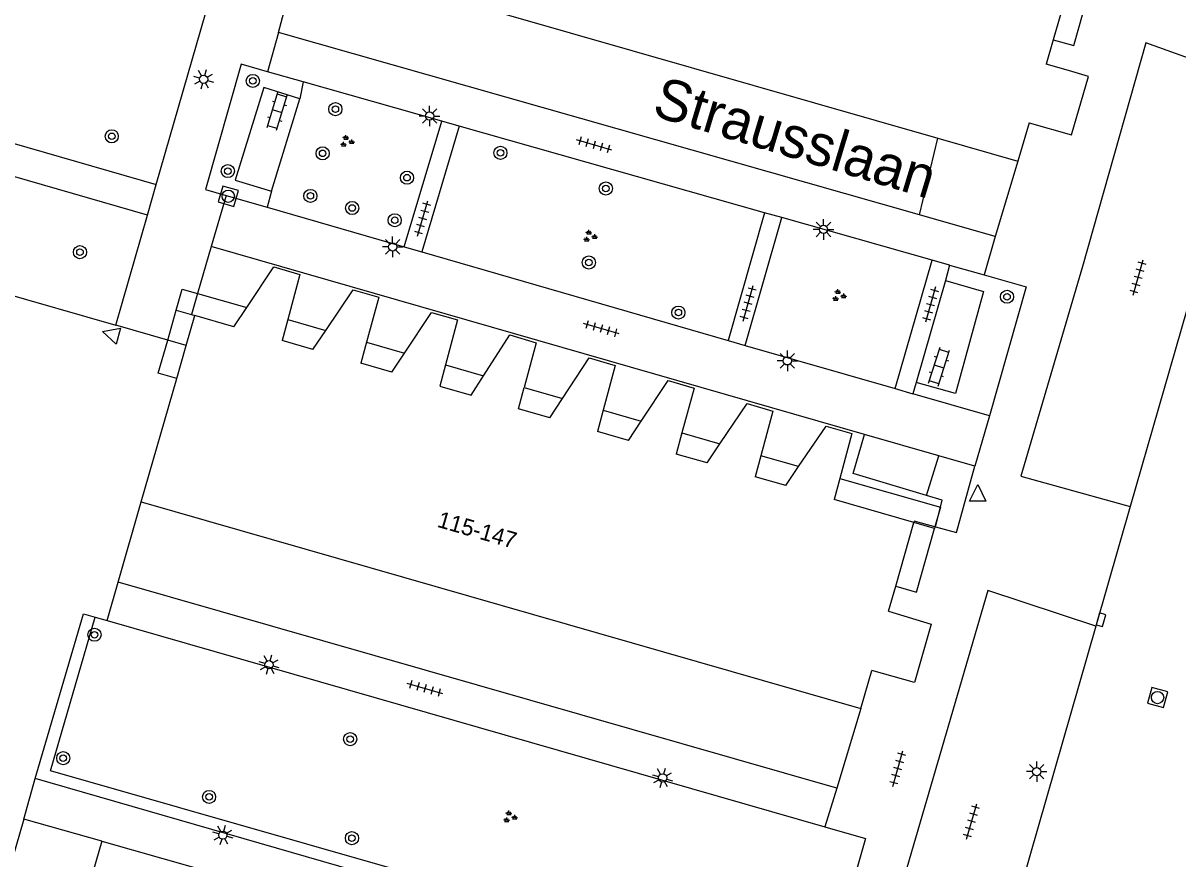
# Model space of a CAD drawing. Extents: x 132999 to 136000, y 398499 to 400501.
# Drawn here: x 133892.8 to 133963.1, y 399860.4 to 399911.3 of the extents above; entities that cross this region are included whole.
import ezdxf

# ---------------------------------------------------------------- set-up
doc = ezdxf.new("R2010")
doc.units = 0
for name, color, linetype in [('gg-anno-huisnummerreeks BGT', 7, 'Continuous'), ('gg-anno-openbare ruimte label', 7, 'Continuous'), ('gg-bbg-hoofdgebouw', 7, 'Continuous'), ('gg-bbg-onder overbouw', 7, 'Continuous'), ('gg-bbg-pand overbouw', 7, 'Continuous'), ('gg-bbg-toegangstrap', 7, 'Continuous'), ('gg-knt-verharding', 7, 'Continuous'), ('gg-knt-verharding onder overbouw', 7, 'Continuous'), ('gt-grn-groengrens', 7, 'Continuous'), ('gt-grn-weggrens', 7, 'Continuous'), ('gt-symb-boom', 7, 'Continuous'), ('gt-symb-groenvak', 7, 'Continuous'), ('gt-symb-klinker verharding', 7, 'Continuous'), ('gt-symb-kolk', 7, 'Continuous'), ('gt-symb-lichtmast', 7, 'Continuous'), ('gt-symb-rioolschacht', 7, 'Continuous'), ('gt-symb-tegel verharding', 7, 'Continuous'), ('gt-symb-waterafsluiter', 7, 'Continuous')]:
    doc.layers.add(name, color=color, linetype=linetype)

# ---------------------------------------------------------------- blocks, each defined once
blk = doc.blocks.new('gt0-RS')
at = {"layer": 'gt-symb-rioolschacht'}
blk.add_lwpolyline([(-0.5, -0.5), (0.5, -0.5), (0.5, 0.5), (-0.5, 0.5)], close=True, dxfattribs=at)
blk.add_circle((0, 0), 0.375, dxfattribs=at)
blk = doc.blocks.new('gt0-GRVAK')
at = {"layer": 'gt-symb-groenvak'}
for p, q in [((-0.11, 0.189), (-0.228, 0.24)), ((-0.182, 0.153), (0.088, 0.153)), ((-0.091, 0.211), (-0.156, 0.322)), ((-0.047, 0.214), (-0.047, 0.393)), ((-0.004, 0.211), (0.061, 0.322)), ((0.015, 0.189), (0.133, 0.24)), ((0.262, -0.052), (0.197, 0.059)), ((0.305, -0.049), (0.305, 0.13)), ((0.349, -0.052), (0.414, 0.059)), ((-0.245, -0.228), (-0.363, -0.177)), ((-0.318, -0.264), (-0.047, -0.264)), ((-0.226, -0.206), (-0.291, -0.095)), ((-0.183, -0.203), (-0.183, -0.024)), ((-0.139, -0.206), (-0.074, -0.095)), ((-0.12, -0.228), (-0.002, -0.177)), ((0.243, -0.074), (0.125, -0.023)), ((0.17, -0.11), (0.441, -0.11)), ((0.368, -0.074), (0.486, -0.023))]:
    blk.add_line(p, q, dxfattribs=at)
blk = doc.blocks.new('gt0-LMAST')
at = {"layer": 'gt-symb-lichtmast'}
for p, q in [((-0.182, 0.173), (-0.447, 0.438)), ((-0.005, 0.246), (-0.005, 0.621)), ((0.172, 0.173), (0.437, 0.438)), ((-0.255, -0.004), (-0.63, -0.004)), ((-0.182, -0.181), (-0.447, -0.446)), ((-0.005, -0.254), (-0.005, -0.629)), ((0.437, -0.446), (0.172, -0.181)), ((0.245, -0.004), (0.62, -0.004))]:
    blk.add_line(p, q, dxfattribs=at)
blk.add_circle((-0.005, -0.004), 0.25, dxfattribs=at)
blk = doc.blocks.new('gt0-TEG1')
at = {"layer": 'gt-symb-tegel verharding'}
for p, q in [((-1.125, 0), (1.125, 0)), ((-0.9, -0.25), (-0.9, 0.25)), ((-0.45, -0.25), (-0.45, 0.25)), ((0, -0.25), (0, 0.25)), ((0.45, -0.25), (0.45, 0.25)), ((0.9, -0.25), (0.9, 0.25))]:
    blk.add_line(p, q, dxfattribs=at)
blk = doc.blocks.new('gt0-KOLK')
at = {"layer": 'gt-symb-kolk'}
blk.add_lwpolyline([(0, 0), (0.375, 0), (0.375, 0.4), (-0.375, 0.4), (-0.375, 0), (0, 0)], dxfattribs=at)
blk = doc.blocks.new('gt0-WAFSL')
at = {"layer": 'gt-symb-waterafsluiter'}
for p, q in [((-0.5, -0.333), (0, 0.667)), ((0, 0.667), (0.5, -0.333)), ((0.5, -0.333), (-0.5, -0.333))]:
    blk.add_line(p, q, dxfattribs=at)
blk = doc.blocks.new('gt0-KL1')
at = {"layer": 'gt-symb-klinker verharding'}
for p, q in [((-1.15, 0.3), (1.15, 0.3)), ((-1, -0.3), (-1, 0.3)), ((-0.5, 0.3), (-0.5, 0.45)), ((0, -0.3), (0, 0.3)), ((0.5, 0.3), (0.5, 0.45)), ((1, -0.3), (1, 0.3)), ((-1.15, -0.3), (1.15, -0.3)), ((-0.5, -0.45), (-0.5, -0.3)), ((0.5, -0.45), (0.5, -0.3))]:
    blk.add_line(p, q, dxfattribs=at)
blk = doc.blocks.new('gt0-BOOM')
at = {"layer": 'gt-symb-boom'}
for radius in [0.4, 0.2]:
    blk.add_circle((0, 0), radius, dxfattribs=at)

msp = doc.modelspace()

# ---------------------------------------------------------------- linework, layer by layer
at = {"layer": 'gg-bbg-hoofdgebouw'}
for p, q in [((133909.56, 399915.5), (133948.48, 399904.339)), ((133956.63, 399914.22), (133955.505, 399910.339)), ((133955.505, 399910.339), (133955.075, 399908.857)), ((133956.443, 399908.454), (133955.075, 399908.857)), ((133954.036, 399905.273), (133953.36, 399902.94)), ((133948.48, 399904.339), (133953.36, 399902.94)), ((133902.694, 399891.715), (133903.22, 399893.54)), ((133902.111, 399889.693), (133902.694, 399891.715)), ((133899.95, 399882.2), (133902.111, 399889.693)), ((133899.95, 399882.2), (133943.79, 399869.61)), ((133945.916, 399877.058), (133947.02, 399880.93)), ((133945.477, 399875.523), (133945.916, 399877.058)), ((133943.79, 399869.61), (133944.45, 399871.923)), ((133897.54, 399861.53), (133895.74, 399855.279))]:
    msp.add_line(p, q, dxfattribs=at)
for points in [[(133954.036, 399905.273), (133956.621, 399904.536), (133957.655, 399908.098), (133956.443, 399908.454)], [(133906.373, 399894.019), (133908.034, 399896.507), (133909.614, 399896.044), (133908.881, 399893.297)], [(133911.187, 399892.633), (133912.854, 399895.109), (133914.434, 399894.651), (133913.675, 399891.917)], [(133915.998, 399891.249), (133917.643, 399893.726), (133919.22, 399893.267), (133918.487, 399890.532)], [(133920.804, 399889.866), (133922.412, 399892.358), (133924.01, 399891.88), (133923.283, 399889.152)], [(133925.613, 399888.482), (133927.247, 399890.952), (133928.831, 399890.492), (133928.091, 399887.768)], [(133930.407, 399887.101), (133932.054, 399889.575), (133933.639, 399889.106), (133932.887, 399886.388)], [(133935.203, 399885.722), (133936.856, 399888.185), (133938.429, 399887.72), (133937.703, 399885.002)], [(133940.001, 399884.341), (133941.669, 399886.8), (133943.238, 399886.343), (133942.51, 399883.619)], [(133945.477, 399875.523), (133948.072, 399874.74), (133947.052, 399871.185), (133944.45, 399871.923)], [(133897.54, 399861.53), (133904.99, 399859.41), (133904.962, 399859.313)]]:
    msp.add_lwpolyline(points, dxfattribs=at)
at = {"layer": 'gg-bbg-onder overbouw'}
for p, q in [((133905.597, 399892.856), (133906.373, 399894.019)), ((133905.597, 399892.856), (133903.22, 399893.54)), ((133908.881, 399893.297), (133908.537, 399892.009)), ((133910.405, 399891.471), (133911.187, 399892.633)), ((133910.405, 399891.471), (133908.537, 399892.009)), ((133913.675, 399891.917), (133913.318, 399890.633)), ((133915.224, 399890.084), (133915.998, 399891.249)), ((133915.224, 399890.084), (133913.318, 399890.633)), ((133924.841, 399887.315), (133925.613, 399888.482)), ((133928.091, 399887.768), (133927.741, 399886.48)), ((133929.632, 399885.936), (133930.407, 399887.101)), ((133929.632, 399885.936), (133927.741, 399886.48)), ((133932.887, 399886.388), (133932.531, 399885.101)), ((133934.421, 399884.557), (133935.203, 399885.722)), ((133934.421, 399884.557), (133932.531, 399885.101)), ((133937.703, 399885.002), (133937.358, 399883.712)), ((133939.212, 399883.178), (133940.001, 399884.341)), ((133939.212, 399883.178), (133937.358, 399883.712)), ((133942.51, 399883.619), (133942.165, 399882.328)), ((133947.02, 399880.93), (133942.165, 399882.328))]:
    msp.add_line(p, q, dxfattribs=at)
for points in [[(133918.487, 399890.532), (133918.142, 399889.244), (133920.048, 399888.695), (133920.804, 399889.866)], [(133924.841, 399887.315), (133922.94, 399887.863), (133923.283, 399889.152)]]:
    msp.add_lwpolyline(points, dxfattribs=at)
at = {"layer": 'gg-bbg-pand overbouw'}
for p, q in [((133903.382, 399894.879), (133906.373, 399894.019)), ((133902.084, 399893.866), (133903.22, 399893.54)), ((133908.881, 399893.297), (133911.187, 399892.633)), ((133913.675, 399891.917), (133915.998, 399891.249)), ((133918.487, 399890.532), (133920.804, 399889.866)), ((133923.283, 399889.152), (133925.613, 399888.482)), ((133928.091, 399887.768), (133930.407, 399887.101)), ((133932.887, 399886.388), (133935.203, 399885.722)), ((133940.001, 399884.341), (133937.703, 399885.002)), ((133942.51, 399883.619), (133948.638, 399881.856)), ((133948.638, 399881.856), (133948.305, 399880.674)), ((133948.277, 399880.576), (133947.02, 399880.93)), ((133948.305, 399880.674), (133948.277, 399880.576))]:
    msp.add_line(p, q, dxfattribs=at)
msp.add_lwpolyline([(133902.084, 399893.866), (133902.452, 399895.147), (133903.382, 399894.879)], dxfattribs=at)
at = {"layer": 'gg-bbg-toegangstrap'}
msp.add_line((133901.561, 399892.041), (133902.084, 399893.866), dxfattribs=at)
for points in [[(133955.505, 399910.339), (133956.759, 399909.975), (133957.854, 399913.876)], [(133902.111, 399889.693), (133900.981, 399890.019), (133901.561, 399892.041)], [(133945.916, 399877.058), (133947.184, 399876.696), (133948.277, 399880.576)]]:
    msp.add_lwpolyline(points, dxfattribs=at)
at = {"layer": 'gg-knt-verharding'}
for p, q in [((133900.869, 399901.524), (133911.247, 399937.57)), ((133908.31, 399910.78), (133909.56, 399915.5)), ((133947.36, 399899.663), (133908.31, 399910.78)), ((133909.806, 399907.772), (133907.632, 399908.389)), ((133967.645, 399907.811), (133960.201, 399881.902)), ((133918.261, 399905.375), (133909.806, 399907.772)), ((133907.883, 399901.107), (133909.621, 399906.745)), ((133900.329, 399899.648), (133879.692, 399905.627)), ((133915.973, 399897.715), (133918.261, 399905.375)), ((133919.321, 399905.075), (133917.037, 399897.408)), ((133919.321, 399905.075), (133918.261, 399905.375)), ((133937.921, 399899.802), (133919.321, 399905.075)), ((133953.36, 399902.94), (133951.97, 399898.35)), ((133905.117, 399900.847), (133907.612, 399900.128)), ((133907.612, 399900.128), (133915.973, 399897.715)), ((133898.4, 399892.95), (133900.329, 399899.648)), ((133937.921, 399899.802), (133935.708, 399892.021)), ((133936.75, 399891.72), (133938.968, 399899.505)), ((133938.968, 399899.505), (133937.921, 399899.802)), ((133948.128, 399896.908), (133938.968, 399899.505)), ((133951.97, 399898.35), (133947.36, 399899.663)), ((133877.65, 399898.918), (133898.4, 399892.95)), ((133904.22, 399897.74), (133903.382, 399894.879)), ((133944.015, 399886.292), (133904.22, 399897.74)), ((133915.973, 399897.715), (133917.037, 399897.408)), ((133917.037, 399897.408), (133935.708, 399892.021)), ((133945.875, 399889.088), (133948.128, 399896.908)), ((133949.2, 399896.604), (133948.128, 399896.908)), ((133949.2, 399896.604), (133948.946, 399895.667)), ((133949.2, 399896.604), (133951.306, 399896.007)), ((133948.946, 399895.667), (133947.165, 399889.458)), ((133935.708, 399892.021), (133936.75, 399891.72)), ((133936.75, 399891.72), (133945.875, 399889.088)), ((133945.875, 399889.088), (133946.95, 399888.777)), ((133947.165, 399889.458), (133946.95, 399888.777)), ((133951.62, 399887.43), (133946.95, 399888.777)), ((133948.534, 399884.992), (133944.015, 399886.292)), ((133950.73, 399884.36), (133948.534, 399884.992)), ((133898.55, 399877.3), (133899.95, 399882.2)), ((133960.201, 399881.902), (133958.108, 399874.618)), ((133948.305, 399880.674), (133948.347, 399880.662)), ((133942.32, 399864.76), (133898.55, 399877.3)), ((133897.148, 399875.167), (133897.881, 399874.956)), ((133897.881, 399874.956), (133941.602, 399862.392)), ((133958.108, 399874.618), (133950.816, 399849.236)), ((133943.79, 399869.61), (133942.32, 399864.76)), ((133941.2, 399851.61), (133893.48, 399865.33)), ((133892.79, 399862.87), (133875.29, 399801.97)), ((133897.54, 399861.53), (133892.79, 399862.87))]:
    msp.add_line(p, q, dxfattribs=at)
for points in [[(133967.645, 399907.811), (133961.157, 399910.155), (133957.292, 399896.516), (133953.546, 399883.762), (133960.201, 399881.902)], [(133880.89, 399909.761), (133880.229, 399907.477), (133900.869, 399901.524)], [(133907.632, 399908.389), (133906.04, 399908.84), (133903.86, 399901.21), (133905.117, 399900.847)], [(133909.621, 399906.745), (133907.417, 399907.425), (133905.679, 399901.786), (133907.883, 399901.107)], [(133951.306, 399896.007), (133953.87, 399895.28), (133951.62, 399887.43)], [(133948.946, 399895.667), (133951.258, 399894.995), (133949.548, 399888.794), (133947.165, 399889.458)], [(133948.347, 399880.662), (133949.612, 399880.313), (133950.73, 399884.36)], [(133958.108, 399874.618), (133951.53, 399876.783), (133944.047, 399851.214), (133947.757, 399850.082), (133950.816, 399849.236)], [(133893.48, 399865.33), (133896.44, 399875.37), (133897.148, 399875.167)], [(133941.602, 399862.392), (133944.08, 399861.68), (133941.418, 399852.373)]]:
    msp.add_lwpolyline(points, dxfattribs=at)
at = {"layer": 'gg-knt-verharding onder overbouw'}
msp.add_line((133902.694, 399891.715), (133901.561, 399892.041), dxfattribs=at)
for points in [[(133903.382, 399894.879), (133903.01, 399893.61), (133903.22, 399893.54)], [(133948.305, 399880.674), (133947.045, 399881.022), (133947.02, 399880.93)]]:
    msp.add_lwpolyline(points, dxfattribs=at)
at = {"layer": 'gt-grn-groengrens'}
for p, q in [((133909.806, 399907.772), (133909.621, 399906.745)), ((133947.36, 399899.663), (133948.48, 399904.339)), ((133907.883, 399901.107), (133907.612, 399900.128)), ((133947.798, 399882.575), (133948.534, 399884.992)), ((133948.347, 399880.662), (133948.638, 399881.856))]:
    msp.add_line(p, q, dxfattribs=at)
for points in [[(133947.798, 399882.575), (133943.316, 399883.908), (133944.015, 399886.292)], [(133948.638, 399881.856), (133948.751, 399882.291), (133947.798, 399882.575)], [(133941.418, 399852.373), (133894.427, 399865.812), (133897.148, 399875.167)]]:
    msp.add_lwpolyline(points, dxfattribs=at)
at = {"layer": 'gt-grn-weggrens'}
for p, q in [((133908.31, 399910.78), (133907.632, 399908.389)), ((133900.329, 399899.648), (133900.869, 399901.524)), ((133905.117, 399900.847), (133904.22, 399897.74)), ((133951.97, 399898.35), (133951.306, 399896.007)), ((133901.561, 399892.041), (133898.4, 399892.95)), ((133951.62, 399887.43), (133950.73, 399884.36)), ((133897.881, 399874.956), (133898.55, 399877.3)), ((133892.79, 399862.87), (133893.48, 399865.33)), ((133942.32, 399864.76), (133941.602, 399862.392))]:
    msp.add_line(p, q, dxfattribs=at)

# ---------------------------------------------------------------- block references
at = {"layer": 'gt-symb-boom'}
for p in [(133906.75, 399907.826), (133898.152, 399904.454), (133921.832, 399903.444), (133905.225, 399902.336), (133928.253, 399901.275), (133896.218, 399897.4), (133927.218, 399896.765), (133952.695, 399894.681), (133932.674, 399893.718), (133897.102, 399874.097), (133912.682, 399867.739), (133895.198, 399866.577), (133904.082, 399864.218), (133912.788, 399861.707)]:
    msp.add_blockref('gt0-BOOM', p, dxfattribs=at)
for p, rotation in [((133911.777, 399906.106), -16.079172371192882), ((133911, 399903.416), -16.079172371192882), ((133916.141, 399901.933), -16.079172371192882), ((133910.253, 399900.822), -16.079172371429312), ((133912.799, 399900.087), -16.079172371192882), ((133915.392, 399899.339), -16.079172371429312)]:
    msp.add_blockref('gt0-BOOM', p, dxfattribs=dict(at, rotation=rotation))
at = {"layer": 'gt-symb-groenvak'}
for p in [(133912.465, 399904.136), (133927.272, 399898.355), (133942.442, 399894.742), (133922.4, 399862.993)]:
    msp.add_blockref('gt0-GRVAK', p, dxfattribs=at)
at = {"layer": 'gt-symb-klinker verharding'}
for p, rotation in [((133908.223, 399905.989), -107.03953512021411), ((133948.56, 399890.423), 72.12657893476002)]:
    msp.add_blockref('gt0-KL1', p, dxfattribs=dict(at, rotation=rotation))
at = {"layer": 'gt-symb-kolk', "rotation": -105.71725243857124}
msp.add_blockref('gt0-KOLK', (133958.232, 399875.065), dxfattribs=at)
at = {"layer": 'gt-symb-lichtmast'}
for p, rotation in [((133903.753, 399907.927), -15.843082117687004), ((133907.742, 399872.273), -16.02410965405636), ((133931.72, 399865.379), -16.024109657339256), ((133904.926, 399861.893), -16.024109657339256)]:
    msp.add_blockref('gt0-LMAST', p, dxfattribs=dict(at, rotation=rotation))
for p in [(133917.522, 399905.693), (133941.521, 399898.786), (133915.269, 399897.721), (133939.317, 399890.779), (133954.51, 399865.762)]:
    msp.add_blockref('gt0-LMAST', p, dxfattribs=at)
at = {"layer": 'gt-symb-rioolschacht'}
for p, rotation in [((133905.253, 399900.807), -16.079172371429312), ((133961.87, 399870.27), 74.7549296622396)]:
    msp.add_blockref('gt0-RS', p, dxfattribs=dict(at, rotation=rotation))
at = {"layer": 'gt-symb-tegel verharding'}
for p, rotation in [((133927.544, 399903.926), 163.97589034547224), ((133917.1, 399899.442), 73.73979529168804), ((133960.682, 399895.856), 73.97589034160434), ((133936.926, 399894.279), 74.5188140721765), ((133948.036, 399894.208), -105.89818708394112), ((133927.978, 399892.736), 163.97589034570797), ((133917.237, 399870.815), 163.97589034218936), ((133946.045, 399865.94), 73.9758903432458), ((133950.54, 399862.723), 73.97589034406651)]:
    msp.add_blockref('gt0-TEG1', p, dxfattribs=dict(at, rotation=rotation))
at = {"layer": 'gt-symb-waterafsluiter', "rotation": 73.92082762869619}
msp.add_blockref('gt0-WAFSL', (133898.233, 399892.373), dxfattribs=at)
at = {"layer": 'gt-symb-waterafsluiter'}
msp.add_blockref('gt0-WAFSL', (133950.915, 399882.574), dxfattribs=at)

# ---------------------------------------------------------------- texts
at = {"layer": 'gg-anno-huisnummerreeks BGT'}
msp.add_text('115-147', height=1, rotation=344, dxfattribs=at).set_placement((133917.93, 399880.677))
at = {"layer": 'gg-anno-openbare ruimte label'}
msp.add_text('Strausslaan', height=2.5, rotation=343.2, dxfattribs=at).set_placement((133930.991, 399905.74))

doc.saveas('drawing.dxf')
